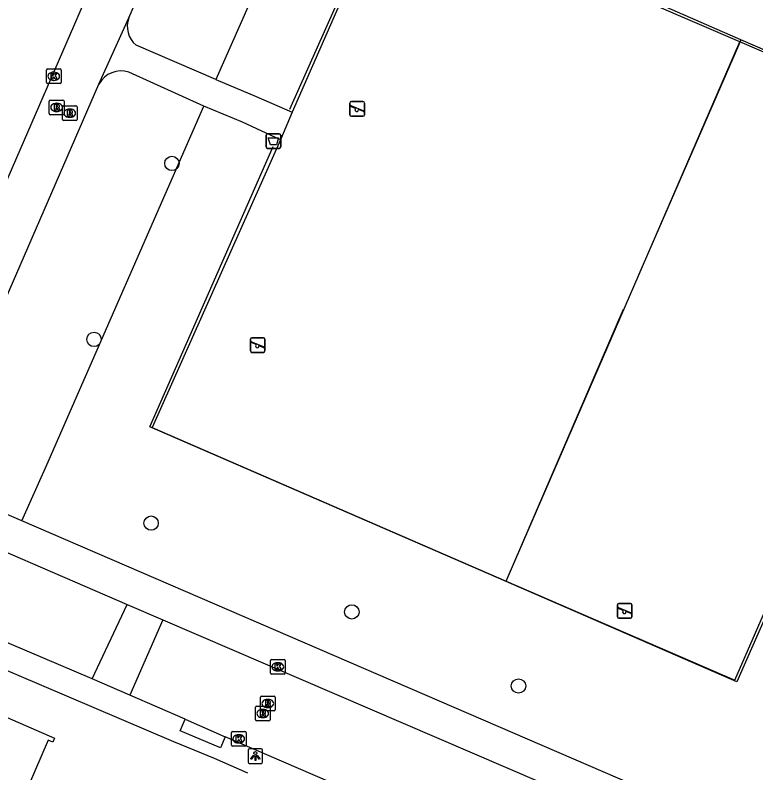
# Model space of a CAD drawing. Extents: x 162812 to 163818, y 381639 to 382470.
# Drawn here: x 163592.9 to 163643.3, y 381921.5 to 381973.1 of the extents above; entities that cross this region are included whole.
import ezdxf

# ---------------------------------------------------------------- set-up
doc = ezdxf.new("R2010")
doc.units = 0
for name, color, linetype in [('IMGEO_Afvalbak', 7, 'Continuous'), ('IMGEO_Boom', 7, 'Continuous'), ('IMGEO_Groenvoorziening', 7, 'Continuous'), ('IMGEO_Hek', 7, 'Continuous'), ('IMGEO_Kolk', 7, 'Continuous'), ('IMGEO_Lichtpunt', 7, 'Continuous'), ('IMGEO_Pand', 7, 'Continuous'), ('IMGEO_Rijbaan_lokaal_open', 7, 'Continuous'), ('IMGEO_Rioolput', 7, 'Continuous'), ('IMGEO_Speelvoorziening', 7, 'Continuous'), ('IMGEO_Voetpad_gesloten', 7, 'Continuous'), ('IMGEO_Voetpad_open', 7, 'Continuous')]:
    doc.layers.add(name, color=color, linetype=linetype)

msp = doc.modelspace()

# ---------------------------------------------------------------- linework, layer by layer
at = {"layer": 'IMGEO_Afvalbak'}
for p, q in [((163609.961, 381964.124), (163609.961, 381964.924)), ((163609.961, 381964.924), (163609.961, 381964.124)), ((163610.061, 381965.024), (163610.851, 381965.024)), ((163610.851, 381965.024), (163610.061, 381965.024)), ((163610.951, 381964.924), (163610.951, 381964.124)), ((163610.951, 381964.124), (163610.951, 381964.924)), ((163610.851, 381964.024), (163610.061, 381964.024)), ((163610.061, 381964.024), (163610.851, 381964.024))]:
    msp.add_line(p, q, dxfattribs=at)
msp.add_lwpolyline([(163610.104, 381964.738), (163610.808, 381964.738), (163610.659, 381964.268), (163610.253, 381964.268), (163610.104, 381964.738)], dxfattribs=at)
for centre, start, end in [((163610.061, 381964.924), 90, 180), ((163610.061, 381964.924), 90, 180), ((163610.851, 381964.924), 0, 90), ((163610.851, 381964.924), 360, 90), ((163610.061, 381964.124), 180, 270), ((163610.061, 381964.124), 180, 270), ((163610.851, 381964.124), 270, 0), ((163610.851, 381964.124), 270, 0)]:
    msp.add_arc(centre, 0.1, start, end, dxfattribs=at)
at = {"layer": 'IMGEO_Boom'}
for centre in [(163603.542, 381962.997), (163598.241, 381951.027), (163602.129, 381938.527), (163615.794, 381932.489), (163627.143, 381927.447)]:
    msp.add_circle(centre, 0.489, dxfattribs=at)
at = {"layer": 'IMGEO_Groenvoorziening'}
for points in [[(163615.949, 381990.012), (163606.539, 381968.709)], [(163593.33, 381938.684), (163595.028, 381942.484), (163605.722, 381966.902)]]:
    msp.add_lwpolyline(points, dxfattribs=at)
at = {"layer": 'IMGEO_Hek'}
for points in [[(163642.28, 381971.403), (163618.344, 381981.891), (163611.551, 381966.659)], [(163642.28, 381971.403), (163642.118, 381971.031), (163635.246, 381955.228)], [(163650.989, 381948.359), (163658.033, 381964.616), (163642.28, 381971.403)], [(163626.294, 381934.551), (163602.046, 381945.08), (163610.436, 381964.16)], [(163626.294, 381934.551), (163626.378, 381934.746), (163634.298, 381953.08)], [(163650.121, 381946.111), (163642.009, 381927.724), (163626.294, 381934.551)]]:
    msp.add_lwpolyline(points, dxfattribs=at)
at = {"layer": 'IMGEO_Kolk'}
for p, q in [((163594.996, 381968.501), (163594.996, 381969.353)), ((163595.071, 381969.427), (163595.923, 381969.427)), ((163595.997, 381969.353), (163595.997, 381968.501)), ((163595.484, 381969.207), (163595.509, 381969.207)), ((163595.923, 381968.427), (163595.071, 381968.427)), ((163595.507, 381968.647), (163595.482, 381968.647)), ((163610.251, 381928.327), (163610.251, 381929.179)), ((163610.326, 381929.253), (163611.178, 381929.253)), ((163611.252, 381929.179), (163611.252, 381928.327)), ((163610.739, 381929.033), (163610.764, 381929.033)), ((163611.178, 381928.253), (163610.326, 381928.253)), ((163610.762, 381928.473), (163610.737, 381928.473)), ((163607.59, 381923.423), (163607.59, 381924.275)), ((163607.665, 381924.349), (163608.517, 381924.349)), ((163608.078, 381924.129), (163608.103, 381924.129)), ((163608.591, 381924.275), (163608.591, 381923.423)), ((163608.101, 381923.569), (163608.076, 381923.569)), ((163608.517, 381923.349), (163607.665, 381923.349))]:
    msp.add_line(p, q, dxfattribs=at)
for points in [[(163594.996, 381968.501), (163594.996, 381969.353)], [(163595.071, 381969.427), (163595.923, 381969.427)], [(163595.997, 381969.353), (163595.997, 381968.501)], [(163595.317, 381969.127), (163595.44, 381969.127), (163595.44, 381968.976), (163595.57, 381969.127), (163595.734, 381969.127), (163595.588, 381968.976), (163595.741, 381968.727), (163595.589, 381968.727), (163595.504, 381968.891), (163595.44, 381968.824), (163595.44, 381968.727), (163595.317, 381968.727), (163595.317, 381969.127)], [(163595.923, 381968.427), (163595.071, 381968.427)], [(163610.251, 381928.327), (163610.251, 381929.179)], [(163610.326, 381929.253), (163611.178, 381929.253)], [(163611.252, 381929.179), (163611.252, 381928.327)], [(163610.572, 381928.953), (163610.695, 381928.953), (163610.695, 381928.802), (163610.825, 381928.953), (163610.989, 381928.953), (163610.843, 381928.802), (163610.996, 381928.553), (163610.844, 381928.553), (163610.759, 381928.717), (163610.695, 381928.65), (163610.695, 381928.553), (163610.572, 381928.553), (163610.572, 381928.953)], [(163611.178, 381928.253), (163610.326, 381928.253)], [(163607.59, 381923.423), (163607.59, 381924.275)], [(163607.665, 381924.349), (163608.517, 381924.349)], [(163607.911, 381924.049), (163608.034, 381924.049), (163608.034, 381923.898), (163608.164, 381924.049), (163608.328, 381924.049), (163608.182, 381923.898), (163608.335, 381923.649), (163608.183, 381923.649), (163608.098, 381923.813), (163608.034, 381923.746), (163608.034, 381923.649), (163607.911, 381923.649), (163607.911, 381924.049)], [(163608.591, 381924.275), (163608.591, 381923.423)], [(163608.517, 381923.349), (163607.665, 381923.349)]]:
    msp.add_lwpolyline(points, dxfattribs=at)
for centre, start, end in [((163595.073, 381969.351), 91.552, 178.448), ((163595.073, 381969.351), 91.552, 178.448), ((163595.921, 381969.351), 1.552, 88.448), ((163595.921, 381969.351), 1.552, 88.448), ((163595.073, 381968.503), 181.552, 268.448), ((163595.073, 381968.503), 181.552, 268.448), ((163595.921, 381968.503), 271.552, 358.448), ((163595.921, 381968.503), 271.552, 358.448), ((163610.328, 381929.177), 91.552, 178.448), ((163610.328, 381929.177), 91.552, 178.448), ((163611.176, 381929.177), 1.552, 88.448), ((163611.176, 381929.177), 1.552, 88.448), ((163610.328, 381928.329), 181.552, 268.448), ((163610.328, 381928.329), 181.552, 268.448), ((163611.176, 381928.329), 271.552, 358.448), ((163611.176, 381928.329), 271.552, 358.448), ((163607.667, 381924.273), 91.552, 178.448), ((163607.667, 381924.273), 91.552, 178.448), ((163608.515, 381924.273), 1.552, 88.448), ((163608.515, 381924.273), 1.552, 88.448), ((163607.667, 381923.425), 181.552, 268.448), ((163607.667, 381923.425), 181.552, 268.448), ((163608.515, 381923.425), 271.552, 358.448), ((163608.515, 381923.425), 271.552, 358.448)]:
    msp.add_arc(centre, 0.0765, start, end, dxfattribs=at)
for centre, major_axis, ratio, start_param, end_param in [((163595.483, 381968.927), (-0.387, 0.002), 0.722429, 4.712389, 7.853982), ((163595.508, 381968.927), (-0.39, 0.002), 0.717154, 1.570796, 4.712389), ((163610.738, 381928.753), (-0.387, 0.002), 0.722429, 4.712389, 7.853982), ((163610.763, 381928.753), (-0.39, 0.002), 0.717154, 1.570796, 4.712389), ((163608.077, 381923.849), (-0.387, 0.002), 0.722429, 4.712389, 7.853982), ((163608.102, 381923.849), (-0.39, 0.002), 0.717154, 1.570796, 4.712389)]:
    msp.add_ellipse(centre, major_axis=major_axis, ratio=ratio, start_param=start_param, end_param=end_param, dxfattribs=at)
at = {"layer": 'IMGEO_Lichtpunt'}
for p, q in [((163608.726, 381923.082), (163608.726, 381922.275)), ((163608.726, 381923.082), (163608.726, 381922.275)), ((163609.628, 381923.177), (163608.82, 381923.177)), ((163609.628, 381923.177), (163608.82, 381923.177)), ((163609.722, 381922.275), (163609.722, 381923.082)), ((163609.722, 381922.275), (163609.722, 381923.082)), ((163608.82, 381922.181), (163609.628, 381922.181)), ((163608.82, 381922.181), (163609.628, 381922.181))]:
    msp.add_line(p, q, dxfattribs=at)
for points in [[(163609.1, 381922.746), (163609.139, 381922.718), (163608.951, 381922.456), (163608.913, 381922.483), (163609.1, 381922.746)], [(163609.202, 381922.698), (163609.249, 381922.698), (163609.249, 381922.376), (163609.202, 381922.376), (163609.202, 381922.698)], [(163609.312, 381922.718), (163609.35, 381922.745), (163609.537, 381922.483), (163609.498, 381922.455), (163609.312, 381922.718)]]:
    msp.add_lwpolyline(points, dxfattribs=at)
msp.add_circle((163609.225, 381922.88), 0.0994, dxfattribs=at)
for centre, start, end in [((163608.82, 381923.082), 90, 180), ((163608.82, 381923.082), 90, 180), ((163609.628, 381923.082), 0, 90), ((163609.628, 381923.082), 0, 90), ((163608.82, 381922.275), 180, 270), ((163608.82, 381922.275), 180, 270), ((163609.628, 381922.275), 270, 0), ((163609.628, 381922.275), 270, 360)]:
    msp.add_arc(centre, 0.0946, start, end, dxfattribs=at)
at = {"layer": 'IMGEO_Pand'}
msp.add_lwpolyline([(163586.567, 381921.062), (163588.907, 381926.456), (163588.596, 381926.591), (163588.714, 381926.865), (163595.55, 381923.901), (163595.431, 381923.626), (163595.119, 381923.762), (163593.249, 381919.449), (163592.78, 381918.367)], dxfattribs=at)
at = {"layer": 'IMGEO_Rijbaan_lokaal_open'}
for points in [[(163566.176, 381947.734), (163573.012, 381944.864), (163600.502, 381932.987)], [(163598.106, 381927.936), (163600.502, 381932.987)], [(163600.502, 381932.987), (163602.918, 381931.948)], [(163598.106, 381927.936), (163588.164, 381932.163)], [(163602.918, 381931.948), (163600.683, 381926.816)], [(163602.918, 381931.948), (163633.378, 381918.852)], [(163600.683, 381926.816), (163598.106, 381927.936)], [(163604.451, 381925.183), (163600.683, 381926.816)], [(163604.451, 381925.183), (163607.178, 381923.991)], [(163630.296, 381914.002), (163607.178, 381923.991)]]:
    msp.add_lwpolyline(points, dxfattribs=at)
at = {"layer": 'IMGEO_Rioolput'}
for p, q in [((163595.196, 381966.386), (163595.196, 381967.238)), ((163595.271, 381967.312), (163596.123, 381967.312)), ((163596.197, 381967.238), (163596.197, 381966.386)), ((163595.684, 381967.092), (163595.709, 381967.092)), ((163596.084, 381965.99), (163596.084, 381966.842)), ((163596.159, 381966.916), (163597.011, 381966.916)), ((163597.085, 381966.842), (163597.085, 381965.99)), ((163596.123, 381966.312), (163595.271, 381966.312)), ((163595.707, 381966.532), (163595.682, 381966.532)), ((163596.572, 381966.696), (163596.597, 381966.696)), ((163597.011, 381965.916), (163596.159, 381965.916)), ((163596.595, 381966.136), (163596.57, 381966.136)), ((163609.571, 381925.832), (163609.571, 381926.684)), ((163609.646, 381926.758), (163610.498, 381926.758)), ((163610.059, 381926.538), (163610.084, 381926.538)), ((163610.572, 381926.684), (163610.572, 381925.832)), ((163609.226, 381925.148), (163609.226, 381926)), ((163609.301, 381926.074), (163610.153, 381926.074)), ((163610.227, 381926), (163610.227, 381925.148)), ((163610.498, 381925.758), (163609.646, 381925.758)), ((163609.714, 381925.854), (163609.739, 381925.854)), ((163610.082, 381925.978), (163610.057, 381925.978)), ((163610.153, 381925.074), (163609.301, 381925.074)), ((163609.737, 381925.294), (163609.712, 381925.294))]:
    msp.add_line(p, q, dxfattribs=at)
for points in [[(163595.196, 381966.386), (163595.196, 381967.238)], [(163595.271, 381967.312), (163596.123, 381967.312)], [(163596.197, 381967.238), (163596.197, 381966.386)], [(163595.785, 381967.01), (163595.533, 381967.012), (163595.533, 381966.612)], [(163595.533, 381966.612), (163595.657, 381966.612), (163595.657, 381966.774), (163595.668, 381966.774)], [(163595.711, 381966.931), (163595.657, 381966.931), (163595.657, 381966.85)], [(163595.657, 381966.85), (163595.709, 381966.85)], [(163595.715, 381966.745), (163595.786, 381966.612), (163595.926, 381966.612), (163595.861, 381966.738)], [(163596.084, 381965.99), (163596.084, 381966.842)], [(163596.159, 381966.916), (163597.011, 381966.916)], [(163597.085, 381966.842), (163597.085, 381965.99)], [(163596.123, 381966.312), (163595.271, 381966.312)], [(163596.673, 381966.614), (163596.421, 381966.616), (163596.421, 381966.216)], [(163596.421, 381966.216), (163596.545, 381966.216), (163596.545, 381966.378), (163596.556, 381966.378)], [(163596.599, 381966.535), (163596.545, 381966.535), (163596.545, 381966.454)], [(163596.545, 381966.454), (163596.597, 381966.454)], [(163596.603, 381966.349), (163596.674, 381966.216), (163596.814, 381966.216), (163596.749, 381966.342)], [(163597.011, 381965.916), (163596.159, 381965.916)], [(163609.571, 381925.832), (163609.571, 381926.684)], [(163609.646, 381926.758), (163610.498, 381926.758)], [(163610.572, 381926.684), (163610.572, 381925.832)], [(163609.226, 381925.148), (163609.226, 381926)], [(163609.301, 381926.074), (163610.153, 381926.074)], [(163610.16, 381926.456), (163609.908, 381926.458), (163609.908, 381926.058)], [(163609.908, 381926.058), (163610.032, 381926.058), (163610.032, 381926.22), (163610.043, 381926.22)], [(163610.086, 381926.377), (163610.032, 381926.377), (163610.032, 381926.296)], [(163610.032, 381926.296), (163610.084, 381926.296)], [(163610.09, 381926.191), (163610.161, 381926.058), (163610.301, 381926.058), (163610.236, 381926.184)], [(163610.227, 381926), (163610.227, 381925.148)], [(163609.815, 381925.772), (163609.563, 381925.774), (163609.563, 381925.374)], [(163609.563, 381925.374), (163609.687, 381925.374), (163609.687, 381925.536), (163609.698, 381925.536)], [(163610.498, 381925.758), (163609.646, 381925.758)], [(163609.741, 381925.693), (163609.687, 381925.693), (163609.687, 381925.612)], [(163609.687, 381925.612), (163609.739, 381925.612)], [(163609.745, 381925.507), (163609.816, 381925.374), (163609.956, 381925.374), (163609.891, 381925.5)], [(163610.153, 381925.074), (163609.301, 381925.074)]]:
    msp.add_lwpolyline(points, dxfattribs=at)
for centre, radius, start, end in [((163595.273, 381967.236), 0.0765, 91.552, 178.448), ((163595.273, 381967.236), 0.0765, 91.552, 178.448), ((163596.121, 381967.236), 0.0765, 1.552, 88.448), ((163596.121, 381967.236), 0.0765, 1.552, 88.448), ((163595.667, 381966.721), 0.0533, 26.0293, 88.6989), ((163595.693, 381967.039), 0.19, 274.7715, 282.9687), ((163595.717, 381966.835), 0.0964, 77.0061, 93.1865), ((163595.731, 381966.892), 0.0378, 276.6634, 79.6772), ((163595.784, 381966.9), 0.109, 350.3612, 89.416), ((163595.782, 381966.9), 0.112, 277.5842, 350.9817), ((163595.766, 381966.685), 0.108, 29.5134, 73.7905), ((163596.161, 381966.84), 0.0765, 91.552, 178.448), ((163596.161, 381966.84), 0.0765, 91.552, 178.448), ((163597.009, 381966.84), 0.0765, 1.552, 88.448), ((163597.009, 381966.84), 0.0765, 1.552, 88.448), ((163595.273, 381966.388), 0.0765, 181.552, 268.448), ((163595.273, 381966.388), 0.0765, 181.552, 268.448), ((163596.121, 381966.388), 0.0765, 271.552, 358.448), ((163596.121, 381966.388), 0.0765, 271.552, 358.448), ((163596.555, 381966.325), 0.0533, 26.0293, 88.6989), ((163596.581, 381966.643), 0.19, 274.7715, 282.9687), ((163596.605, 381966.439), 0.0964, 77.0061, 93.1865), ((163596.619, 381966.496), 0.0378, 276.6634, 79.6772), ((163596.672, 381966.504), 0.109, 350.3612, 89.416), ((163596.67, 381966.504), 0.112, 277.5842, 350.9817), ((163596.654, 381966.289), 0.108, 29.5134, 73.7905), ((163596.161, 381965.992), 0.0765, 181.552, 268.448), ((163596.161, 381965.992), 0.0765, 181.552, 268.448), ((163597.009, 381965.992), 0.0765, 271.552, 358.448), ((163597.009, 381965.992), 0.0765, 271.552, 358.448), ((163609.648, 381926.682), 0.0765, 91.552, 178.448), ((163609.648, 381926.682), 0.0765, 91.552, 178.448), ((163610.496, 381926.682), 0.0765, 1.552, 88.448), ((163610.496, 381926.682), 0.0765, 1.552, 88.448), ((163609.303, 381925.998), 0.0765, 91.552, 178.448), ((163609.303, 381925.998), 0.0765, 91.552, 178.448), ((163610.042, 381926.167), 0.0533, 26.0293, 88.6989), ((163610.068, 381926.485), 0.19, 274.7715, 282.9687), ((163610.092, 381926.281), 0.0964, 77.0061, 93.1865), ((163610.106, 381926.338), 0.0378, 276.6634, 79.6772), ((163610.151, 381925.998), 0.0765, 1.552, 88.448), ((163610.151, 381925.998), 0.0765, 1.552, 88.448), ((163610.159, 381926.346), 0.109, 350.3612, 89.416), ((163610.157, 381926.346), 0.112, 277.5842, 350.9817), ((163610.141, 381926.131), 0.108, 29.5134, 73.7905), ((163609.648, 381925.834), 0.0765, 181.552, 268.448), ((163609.648, 381925.834), 0.0765, 181.552, 268.448), ((163609.697, 381925.483), 0.0533, 26.0293, 88.6989), ((163609.723, 381925.801), 0.19, 274.7715, 282.9687), ((163609.747, 381925.597), 0.0964, 77.0061, 93.1865), ((163609.761, 381925.654), 0.0378, 276.6634, 79.6772), ((163609.814, 381925.662), 0.109, 350.3612, 89.416), ((163609.812, 381925.662), 0.112, 277.5842, 350.9817), ((163609.796, 381925.447), 0.108, 29.5134, 73.7905), ((163610.496, 381925.834), 0.0765, 271.552, 358.448), ((163610.496, 381925.834), 0.0765, 271.552, 358.448), ((163609.303, 381925.15), 0.0765, 181.552, 268.448), ((163609.303, 381925.15), 0.0765, 181.552, 268.448), ((163610.151, 381925.15), 0.0765, 271.552, 358.448), ((163610.151, 381925.15), 0.0765, 271.552, 358.448)]:
    msp.add_arc(centre, radius, start, end, dxfattribs=at)
for centre, major_axis, ratio, start_param, end_param in [((163595.683, 381966.812), (-0.387, 0.002), 0.722429, 4.712389, 7.853982), ((163595.708, 381966.812), (-0.39, 0.002), 0.717154, 1.570796, 4.712389), ((163596.571, 381966.416), (-0.387, 0.002), 0.722429, 4.712389, 7.853982), ((163596.596, 381966.416), (-0.39, 0.002), 0.717154, 1.570796, 4.712389), ((163610.058, 381926.258), (-0.387, 0.002), 0.722429, 4.712389, 7.853982), ((163610.083, 381926.258), (-0.39, 0.002), 0.717154, 1.570796, 4.712389), ((163609.713, 381925.574), (-0.387, 0.002), 0.722429, 4.712389, 7.853982), ((163609.738, 381925.574), (-0.39, 0.002), 0.717154, 1.570796, 4.712389)]:
    msp.add_ellipse(centre, major_axis=major_axis, ratio=ratio, start_param=start_param, end_param=end_param, dxfattribs=at)
at = {"layer": 'IMGEO_Speelvoorziening'}
for p, q in [((163615.663, 381966.31), (163615.663, 381967.11)), ((163615.663, 381967.11), (163615.663, 381966.31)), ((163616.046, 381966.738), (163615.707, 381966.875)), ((163615.732, 381966.935), (163616.608, 381966.582)), ((163615.763, 381967.21), (163616.553, 381967.21)), ((163616.553, 381967.21), (163615.763, 381967.21)), ((163616.653, 381967.11), (163616.653, 381966.31)), ((163616.653, 381966.31), (163616.653, 381967.11)), ((163616.553, 381966.21), (163615.763, 381966.21)), ((163615.763, 381966.21), (163616.553, 381966.21)), ((163616.584, 381966.522), (163616.244, 381966.659)), ((163608.89, 381950.241), (163608.89, 381951.041)), ((163608.89, 381951.041), (163608.89, 381950.241)), ((163609.273, 381950.669), (163608.934, 381950.806)), ((163608.959, 381950.866), (163609.835, 381950.513)), ((163608.99, 381951.141), (163609.78, 381951.141)), ((163609.78, 381951.141), (163608.99, 381951.141)), ((163609.88, 381951.041), (163609.88, 381950.241)), ((163609.88, 381950.241), (163609.88, 381951.041)), ((163609.811, 381950.453), (163609.471, 381950.59)), ((163609.78, 381950.141), (163608.99, 381950.141)), ((163608.99, 381950.141), (163609.78, 381950.141)), ((163633.88, 381932.163), (163633.88, 381932.963)), ((163633.88, 381932.963), (163633.88, 381932.163)), ((163634.263, 381932.591), (163633.924, 381932.728)), ((163633.949, 381932.788), (163634.825, 381932.435)), ((163633.98, 381933.063), (163634.77, 381933.063)), ((163634.77, 381933.063), (163633.98, 381933.063)), ((163634.87, 381932.963), (163634.87, 381932.163)), ((163634.87, 381932.163), (163634.87, 381932.963)), ((163634.801, 381932.375), (163634.461, 381932.512)), ((163634.77, 381932.063), (163633.98, 381932.063)), ((163633.98, 381932.063), (163634.77, 381932.063))]:
    msp.add_line(p, q, dxfattribs=at)
for centre, radius, start, end in [((163615.763, 381967.11), 0.1, 90, 180), ((163615.763, 381967.11), 0.1, 90, 180), ((163615.72, 381966.905), 0.0327, 68.078, 248.078), ((163616.125, 381966.648), 0.12, 130.9928, 5.1632), ((163616.553, 381967.11), 0.1, 0, 90), ((163616.553, 381967.11), 0.1, 360, 90), ((163615.763, 381966.31), 0.1, 180, 270), ((163615.763, 381966.31), 0.1, 180, 270), ((163616.553, 381966.31), 0.1, 270, 0), ((163616.553, 381966.31), 0.1, 270, 0), ((163616.596, 381966.552), 0.0327, 248.078, 68.078), ((163608.99, 381951.041), 0.1, 90, 180), ((163608.99, 381951.041), 0.1, 90, 180), ((163608.947, 381950.836), 0.0327, 68.078, 248.078), ((163609.78, 381951.041), 0.1, 0, 90), ((163609.78, 381951.041), 0.1, 360, 90), ((163608.99, 381950.241), 0.1, 180, 270), ((163608.99, 381950.241), 0.1, 180, 270), ((163609.352, 381950.579), 0.12, 130.9928, 5.1632), ((163609.78, 381950.241), 0.1, 270, 0), ((163609.78, 381950.241), 0.1, 270, 0), ((163609.823, 381950.483), 0.0327, 248.078, 68.078), ((163633.98, 381932.963), 0.1, 90, 180), ((163633.98, 381932.963), 0.1, 90, 180), ((163633.937, 381932.758), 0.0327, 68.078, 248.078), ((163634.77, 381932.963), 0.1, 0, 90), ((163634.77, 381932.963), 0.1, 360, 90), ((163634.342, 381932.501), 0.12, 130.9928, 5.1632), ((163634.813, 381932.405), 0.0327, 248.078, 68.078), ((163633.98, 381932.163), 0.1, 180, 270), ((163633.98, 381932.163), 0.1, 180, 270), ((163634.77, 381932.163), 0.1, 270, 0), ((163634.77, 381932.163), 0.1, 270, 0)]:
    msp.add_arc(centre, radius, start, end, dxfattribs=at)
at = {"layer": 'IMGEO_Voetpad_gesloten'}
for points in [[(163642.221, 381971.267), (163618.346, 381981.55), (163611.723, 381966.477)], [(163626.309, 381934.587), (163642.221, 381971.267)], [(163626.309, 381934.587), (163641.876, 381927.839), (163657.906, 381964.511), (163642.221, 381971.267)], [(163611.723, 381966.477), (163610.938, 381964.607)], [(163610.938, 381964.607), (163602.191, 381945.041), (163626.309, 381934.587)]]:
    msp.add_lwpolyline(points, dxfattribs=at)
at = {"layer": 'IMGEO_Voetpad_open'}
for points in [[(163605.105, 381991.356), (163584.674, 381944.357)], [(163600.612, 381972.901), (163605.493, 381984.079), (163607.9, 381989.591), (163608.396, 381990.532), (163615.949, 381990.012)], [(163598.575, 381968.398), (163600.612, 381972.901)], [(163606.539, 381968.709), (163601.098, 381971.053)], [(163605.722, 381966.902), (163600.618, 381969.212)], [(163586.85, 381941.464), (163598.575, 381968.398)], [(163606.539, 381968.709), (163609.289, 381967.547), (163611.723, 381966.477)], [(163610.938, 381964.607), (163608.361, 381965.81), (163605.722, 381966.902)], [(163593.33, 381938.684), (163586.85, 381941.464)], [(163634.908, 381920.749), (163593.33, 381938.684)], [(163608.713, 381921.527), (163606.44, 381922.508), (163603.665, 381923.65), (163589.402, 381929.724)], [(163607.178, 381923.991), (163606.848, 381923.231), (163604.116, 381924.402), (163604.451, 381925.183)]]:
    msp.add_lwpolyline(points, dxfattribs=at)
for centre, radius, start, end in [((163602.15, 381972.317), 1.645, 159.2177, 230.2511), ((163600.09, 381967.567), 1.728, 72.2043, 151.2437)]:
    msp.add_arc(centre, radius, start, end, dxfattribs=at)

doc.saveas('drawing.dxf')
